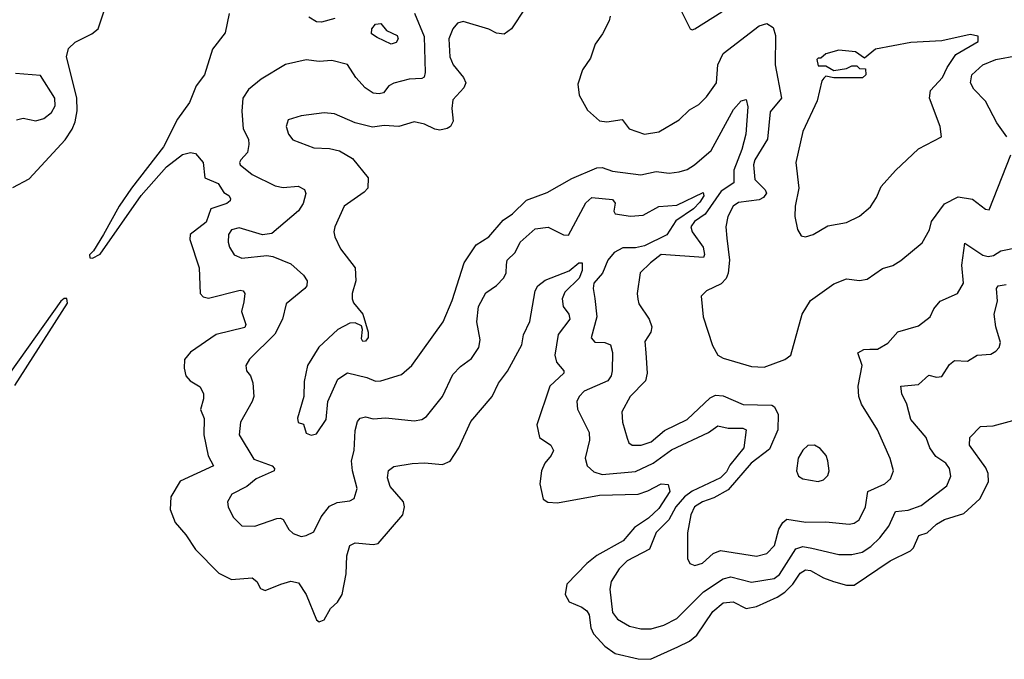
# Model space of a CAD drawing. Extents: x 1552294 to 1694791, y 811929 to 917222.
# Tile 433 of 643: x 1649042 to 1652868, y 856663 to 859150. Entities that reach past the tile are written whole.
import ezdxf

# ---------------------------------------------------------------- set-up
doc = ezdxf.new("R2010")
doc.units = 0

msp = doc.modelspace()

# ---------------------------------------------------------------- linework, layer by layer
at = {"layer": '0CON10XD'}
for points in [[(1651655, 859110), (1651665, 859114), (1651769.7, 859180.3), (1651874.8, 859275.2), (1651938.2, 859301.8), (1652005, 859341.2), (1652033, 859347), (1652037, 859357), (1652017.5, 859395), (1651975, 859420), (1651935, 859418), (1651865, 859425.6), (1651745, 859422.9), (1651637.7, 859442.3), (1651565, 859450), (1651540, 859445), (1651527.5, 859425), (1651530, 859405), (1651575, 859327.5), (1651610, 859190), (1651647.5, 859115), (1651655, 859110)], [(1649015, 858497.9), (1649079, 858531), (1649217.8, 858682.2), (1649246, 858724), (1649257.3, 858752.7), (1649265.6, 858795), (1649263.8, 858846.2), (1649223.8, 859005), (1649231.9, 859038.1), (1649257.2, 859062.8), (1649322.5, 859095), (1649346.2, 859115), (1649370, 859185)], [(1649856.1, 859173.9), (1649840.7, 859099.3), (1649791.1, 859035), (1649760.4, 858935), (1649727.6, 858892.4), (1649701.8, 858828.2), (1649655, 858763.3), (1649600.8, 858655), (1649475.8, 858495), (1649428.7, 858425), (1649366.9, 858315), (1649329.1, 858250.9), (1649313.4, 858235), (1649314.3, 858224.3), (1649325, 858222.6), (1649355, 858238.2), (1649513.5, 858466.5), (1649611.7, 858578.3), (1649675, 858625.5), (1649705, 858633.1), (1649725, 858629.1), (1649754.6, 858594.6), (1649761, 858535), (1649813.4, 858513.4), (1649835, 858478.5), (1649855, 858466.2), (1649861.2, 858455), (1649859.5, 858445), (1649846.9, 858435), (1649784.8, 858415), (1649766.8, 858363.2), (1649704.6, 858315), (1649703.3, 858295), (1649739.7, 858185), (1649743.5, 858085), (1649755, 858071.8), (1649775, 858067.7), (1649898.5, 858098.5), (1649910, 858095), (1649916.5, 858085), (1649912.4, 858052.4), (1649903.9, 858015), (1649920.9, 857965), (1649917, 857953), (1649805, 857926.1), (1649705, 857857.5), (1649681.7, 857828.3), (1649680.4, 857795), (1649687.1, 857765), (1649704.4, 857745), (1649742.7, 857722.7), (1649755.5, 857695), (1649756.4, 857675), (1649744.5, 857634.5), (1649758.9, 857598.9), (1649756.9, 857535), (1649774.4, 857454.4), (1649794.5, 857415), (1649665.4, 857355), (1649628.7, 857295), (1649626.2, 857245), (1649645.5, 857195), (1649687.3, 857147.3), (1649725, 857089.4), (1649815, 856998.2), (1649865, 856972.9), (1649945, 856979.2), (1649962.7, 856965), (1649977.8, 856937.8), (1649995, 856930), (1650056, 856955), (1650095, 856966.2), (1650125, 856960.5), (1650155.4, 856915), (1650195, 856816.2), (1650205, 856808), (1650225, 856816), (1650250.1, 856859.9), (1650276.4, 856885), (1650295.3, 856914.7), (1650310.3, 856995), (1650312.6, 857065), (1650324.7, 857105.3), (1650345, 857115.4), (1650415, 857108.5), (1650435, 857112.5), (1650531.1, 857225), (1650536.9, 857255), (1650533.6, 857275), (1650481.1, 857335), (1650471.4, 857368.6), (1650475, 857396.7), (1650495, 857412), (1650566.4, 857423.6), (1650615, 857427.3), (1650685, 857420.5), (1650715, 857433.1), (1650748.6, 857485), (1650795, 857587.1), (1650877.7, 857685), (1650903, 857737), (1650937.1, 857782.9), (1650992.8, 857885), (1650999.7, 857925), (1651024.2, 857975.8), (1651044.8, 858095.2), (1651054.6, 858115.4), (1651083.1, 858136.9), (1651176.8, 858173.2), (1651215, 858204.4), (1651228, 858205), (1651227.4, 858175), (1651215.6, 858145), (1651159.8, 858090.2), (1651150.4, 858065), (1651154.1, 858035), (1651176, 858005), (1651179.2, 857985), (1651134.1, 857925.9), (1651121.2, 857845), (1651127.9, 857817.9), (1651156.7, 857785), (1651156.5, 857775), (1651101.6, 857725), (1651051, 857575), (1651061.2, 857525), (1651105.9, 857495.9), (1651115.5, 857475), (1651107.1, 857455), (1651082, 857425), (1651069.7, 857395), (1651063.5, 857345), (1651075.6, 857285), (1651094, 857274), (1651131.8, 857271.8), (1651295, 857300.8), (1651445, 857305.2), (1651482.8, 857317.2), (1651535, 857345.3), (1651562.2, 857342.2), (1651567.9, 857315), (1651525, 857248.8), (1651485, 857210.9), (1651430.8, 857175), (1651387.2, 857122.8), (1651285, 857067), (1651245.4, 857035), (1651168.4, 856955), (1651161.1, 856915), (1651176.4, 856886.4), (1651226, 856866), (1651245, 856850.9), (1651254.1, 856835), (1651261.2, 856785), (1651271.5, 856761.5), (1651315, 856713.8), (1651355.7, 856685), (1651445.4, 856664.6), (1651492.6, 856662.6), (1651599, 856711), (1651645, 856733.6), (1651673.5, 856756.5), (1651735, 856848.7), (1651775, 856882.5), (1651814.1, 856885.9), (1651865, 856860.9), (1651905, 856868.6), (1651985, 856904.2), (1652015, 856924), (1652046.2, 856955), (1652075, 856998.1), (1652095, 857011.1), (1652115, 857007.4), (1652165, 856978.9), (1652204.7, 856965.3), (1652255, 856951.6), (1652285, 856951.3), (1652424.8, 857045.2), (1652503.8, 857085), (1652515, 857095.6), (1652535.9, 857144.1), (1652568.2, 857155), (1652605, 857188.8), (1652635, 857205.9), (1652710.3, 857229.7), (1652773.5, 857286.5), (1652806.6, 857353.4), (1652805.4, 857385), (1652796.8, 857406.8), (1652732.5, 857495), (1652733.8, 857525), (1652775, 857568), (1652825, 857570), (1652935, 857600.6)], [(1650576, 859175), (1650613, 859085), (1650617.2, 858945), (1650613.1, 858926.9), (1650605, 858920.9), (1650555, 858918.8), (1650495, 858903.6), (1650476.7, 858893.3), (1650455, 858866.2), (1650438.1, 858861.9), (1650415, 858864), (1650384.8, 858884.8), (1650348, 858925), (1650315.2, 858975.2), (1650255, 858991.7), (1650205, 858987.5), (1650155, 858993.5), (1650075, 858975.8), (1649980.6, 858919.4), (1649931, 858879), (1649908.3, 858845), (1649905.2, 858794.8), (1649910, 858725), (1649931.2, 858685), (1649932.4, 858665), (1649926.7, 858633.3), (1649900.5, 858605), (1649895.6, 858595), (1649898.9, 858585), (1649945, 858548.2), (1650035, 858504.5), (1650065, 858497.9), (1650123.2, 858503.2), (1650149.1, 858489.1), (1650154.2, 858474.2), (1650143.6, 858435), (1650125, 858406.7), (1650020.9, 858319.1), (1649985, 858313.1), (1649895, 858340.4), (1649865, 858332.5), (1649853.3, 858315), (1649852.2, 858285), (1649856.9, 858265), (1649875.5, 858235.5), (1649905, 858222.2), (1650002.4, 858232.4), (1650025, 858228.9), (1650095, 858200), (1650145, 858156.9), (1650158.9, 858135), (1650157.5, 858115), (1650149.6, 858105), (1650077.3, 858045), (1650063.4, 857985), (1650033.4, 857926.6), (1649935, 857830), (1649920, 857805), (1649923.1, 857785), (1649938.1, 857765), (1649947.8, 857737.8), (1649951.2, 857685), (1649945.4, 857665), (1649899.5, 857585), (1649894.3, 857535), (1649951.1, 857441.1), (1650023.3, 857415), (1650032.3, 857405), (1650030, 857395), (1649960, 857365), (1649925, 857334.4), (1649866, 857305), (1649848.6, 857275), (1649851.4, 857255), (1649870.8, 857215), (1649905, 857181.9), (1649955, 857180), (1650040.3, 857209.7)], [(1651005.6, 859195), (1650953.1, 859115), (1650925, 859094.4), (1650895, 859097.5), (1650865, 859112.9), (1650765, 859142.5), (1650742.9, 859137.1), (1650725, 859114.3), (1650708.9, 859075), (1650713.8, 859005), (1650726.2, 858975), (1650766.7, 858925), (1650775.6, 858905), (1650767.1, 858885), (1650725, 858838.8), (1650720.9, 858805), (1650725.7, 858755), (1650715.6, 858734.4), (1650703, 858727), (1650675, 858720.8), (1650655, 858724.2), (1650615, 858744.2), (1650575, 858752.2), (1650515, 858734.5), (1650458, 858738), (1650412.1, 858732.1), (1650345, 858749.5), (1650265, 858784.2), (1650225, 858788.1), (1650135, 858775.7), (1650085, 858760), (1650076.7, 858735), (1650086.7, 858705), (1650103.4, 858683.4), (1650185, 858651.4), (1650245, 858649.2), (1650285, 858640), (1650335, 858610), (1650395.7, 858535), (1650394.5, 858495.5), (1650380.3, 858479.7), (1650303.1, 858425), (1650265.7, 858345), (1650262.9, 858325), (1650265.7, 858305), (1650288.9, 858258.9), (1650345.5, 858185), (1650348.2, 858135), (1650333.1, 858085), (1650333.1, 858065), (1650339.1, 858049.1), (1650375.3, 858005), (1650395.7, 857935), (1650395.8, 857914.2), (1650385, 857900), (1650375, 857898.8), (1650369.5, 857909.5), (1650374.4, 857945), (1650369.5, 857959.5), (1650345, 857971.8), (1650325, 857969.7), (1650278, 857945), (1650204, 857876), (1650159.6, 857805), (1650147.4, 857742.6), (1650145.5, 857684.5), (1650120.8, 857600.8), (1650124.2, 857584.2), (1650145, 857577.5), (1650155, 857542), (1650175, 857534.2), (1650195, 857539.2), (1650232.5, 857595), (1650239.7, 857665), (1650278, 857752), (1650315, 857776.8), (1650391.2, 857758.8), (1650425, 857744.5), (1650445, 857745.4), (1650525, 857770), (1650565.3, 857804.7), (1650687.9, 857975), (1650722.6, 858057.4), (1650769.2, 858205), (1650815.4, 858274.6), (1650865, 858305.6), (1650920.2, 858369.8), (1650957.3, 858395), (1651011.2, 858448.8), (1651091.7, 858478.3), (1651187.4, 858532.6), (1651285, 858573.5), (1651305, 858574.7), (1651345, 858560.7), (1651455, 858547.3), (1651515, 858559.4), (1651565, 858553.3), (1651605, 858558), (1651635, 858567.2), (1651663.8, 858586.1), (1651728.9, 858641.1), (1651815, 858800.6), (1651845, 858834.2), (1651865, 858840), (1651871.5, 858811.5), (1651862.9, 858705), (1651847.7, 858645), (1651816.5, 858565), (1651816.6, 858515), (1651767.4, 858482.6), (1651705.7, 858394.3), (1651664, 858365), (1651650.3, 858345), (1651655.2, 858325.2), (1651697.9, 858265), (1651703.4, 858236.6), (1651698.9, 858225), (1651535, 858236.4), (1651492.5, 858205), (1651453.1, 858165), (1651441.1, 858085), (1651443.4, 858063.4), (1651448.1, 858045), (1651487.5, 857985), (1651498.2, 857955), (1651494.5, 857935), (1651471.2, 857898.8), (1651475.5, 857854.5), (1651480.4, 857775), (1651474.2, 857745.8), (1651414.5, 857685), (1651381.5, 857625), (1651384.5, 857585), (1651402.2, 857522.2), (1651408.6, 857505), (1651421.2, 857495), (1651456.7, 857495), (1651495, 857508.1), (1651547.4, 857552.6), (1651635.2, 857594.8), (1651725, 857680), (1651745, 857690), (1651775, 857687.8), (1651853.6, 857653.6), (1651965, 857651.2), (1651975.4, 857645), (1651988.8, 857615), (1651987.8, 857555), (1651955, 857479.3), (1651884.4, 857425), (1651795, 857321.5), (1651739.6, 857290.4), (1651694.6, 857275), (1651664.1, 857255), (1651649.2, 857225), (1651636.9, 857155), (1651637.1, 857055), (1651646.2, 857035), (1651665, 857027.1), (1651695, 857036.7), (1651736.2, 857073.8), (1651764.7, 857085.3), (1651905, 857064.2), (1651945, 857073.6), (1651974.7, 857105), (1651991.2, 857168.8), (1652006.7, 857195), (1652022.9, 857207.1), (1652096.3, 857196.4), (1652175, 857197.8), (1652265, 857188.2), (1652285, 857191.5), (1652303.5, 857205), (1652328.9, 857255), (1652338.1, 857315), (1652404.2, 857345), (1652425.7, 857365), (1652437.1, 857395), (1652425, 857443.3), (1652375.6, 857555), (1652313.3, 857655), (1652302.2, 857685), (1652300, 857725), (1652315.5, 857805), (1652299.4, 857855), (1652322.2, 857867.8), (1652345, 857868.8)], [(1650266.6, 859155), (1650215, 859140.2), (1650195, 859141.8), (1650165, 859160)], [(1651335.9, 859164.1), (1651332.5, 859145), (1651306, 859095), (1651277.5, 859055), (1651259.3, 859000.7), (1651229.2, 858955), (1651211.2, 858898.8), (1651215.9, 858855.9), (1651247.7, 858797.7), (1651295, 858756.7), (1651323.1, 858753.1), (1651382.3, 858762.3), (1651410, 858725), (1651470, 858705), (1651525, 858713.5), (1651605, 858760.6), (1651645, 858800), (1651680.3, 858819.7), (1651710.5, 858849.5), (1651748.9, 858905), (1651754.1, 858975), (1651775, 859019.1), (1651915, 859126.5), (1651945, 859135.5), (1651969.8, 859119.8), (1651978.4, 859088.4), (1651978.1, 858975), (1652002.7, 858845), (1651958, 858792), (1651948, 858685), (1651898.4, 858605), (1651893.1, 858585), (1651898.2, 858528.2), (1651938.5, 858488.5), (1651944, 858475), (1651931.7, 858458.3), (1651915, 858449.3), (1651835, 858439.7), (1651814.5, 858425), (1651793.5, 858385), (1651785.5, 858345), (1651789.9, 858299.9), (1651799.7, 858215), (1651795.3, 858164.7), (1651786.7, 858143.3), (1651767.8, 858122.2), (1651711.2, 858095), (1651690, 858075), (1651697.5, 857995), (1651733.4, 857883.4), (1651755, 857846), (1651775, 857834.3), (1651885, 857801.4), (1651935, 857799.4), (1652015, 857828), (1652038, 857845), (1652081.9, 858005), (1652115, 858058.6), (1652205, 858122.5), (1652255, 858142), (1652305, 858136.2), (1652335, 858141.2), (1652395, 858183.1), (1652435, 858194.3), (1652466.3, 858213.7), (1652548.3, 858281.7), (1652577, 858333), (1652584.6, 858365.4), (1652635.9, 858434.1), (1652688.6, 858461.4), (1652745, 858451.5), (1652795, 858413.3), (1652809.3, 858410.7), (1652892.9, 858625)], [(1650485, 859055.4), (1650430.4, 859080.4), (1650409.2, 859095), (1650409.6, 859115), (1650425, 859132.2), (1650445.2, 859135.2), (1650467.5, 859107.5), (1650508.9, 859088.9), (1650512.9, 859075), (1650505, 859061.2), (1650485, 859055.4)], [(1652095, 858305.8), (1652125, 858314.4), (1652181.7, 858348.3), (1652255, 858361.1), (1652305, 858385.7), (1652347.7, 858422.3), (1652371.4, 858458.6), (1652389.1, 858500.9), (1652445, 858564), (1652535, 858648), (1652623.3, 858695), (1652619.2, 858735), (1652577.1, 858845), (1652581.4, 858875), (1652628.1, 858925), (1652645.8, 858964.2), (1652680, 859015), (1652766, 859065), (1652765.9, 859085.9), (1652735, 859092), (1652625, 859068), (1652505, 859061.4), (1652367.5, 859035), (1652325, 859000), (1652290, 859025), (1652225, 859031.2), (1652175, 859017.5), (1652155, 859000), (1652145, 859000), (1652140, 858995), (1652145, 858970), (1652175, 858970), (1652205, 858952.5), (1652255, 858960), (1652275, 858970), (1652295, 858970), (1652305, 858960), (1652328.3, 858958.3), (1652330, 858935), (1652316.4, 858923.6), (1652205, 858923.3), (1652175, 858930), (1652167, 858923), (1652158.3, 858911.7), (1652141.2, 858835), (1652084.5, 858715), (1652058.1, 858595), (1652069.4, 858495), (1652055.6, 858425), (1652054.5, 858384.5), (1652064.3, 858334.3), (1652079.2, 858309.2), (1652095, 858305.8)], [(1652877.9, 858695), (1652839.3, 858749.3), (1652795, 858833.3), (1652749.6, 858879.6), (1652736.8, 858905), (1652742, 858935), (1652785, 858974.2), (1652835, 858995.7), (1652918.6, 859011.4)], [(1649029.8, 858760.2), (1649055, 858766.5), (1649105, 858756.7), (1649135, 858765.6), (1649165, 858788.6), (1649179.1, 858815), (1649178.2, 858845), (1649122.4, 858932.4), (1649025, 858940.2)], [(1650040.3, 857209.7), (1650055, 857212), (1650065, 857206), (1650087, 857167), (1650105, 857152.5), (1650135, 857140.6), (1650155, 857144.3), (1650185, 857158), (1650212.9, 857217.1), (1650245, 857258.8), (1650275, 857272.5), (1650325, 857278.5), (1650341.5, 857288.5), (1650352.8, 857327.2), (1650335.2, 857395), (1650331.7, 857435), (1650341.4, 857475), (1650345, 857552.5), (1650355, 857588), (1650365, 857600), (1650385, 857605.6), (1650415, 857597.8), (1650465, 857601.2), (1650575, 857589.5), (1650605, 857595.6), (1650623, 857607), (1650685.3, 857684.7), (1650725, 857770), (1650755, 857801.1), (1650797.6, 857832.4), (1650826.4, 857875), (1650831.5, 857905), (1650818, 857975), (1650824.8, 858035.2), (1650852.6, 858087.4), (1650895, 858116.5), (1650923.6, 858146.4), (1650931.8, 858165), (1650932.9, 858197.1), (1650936.5, 858215), (1650966.7, 858245), (1650986, 858285), (1651045, 858337.1), (1651095, 858343.1), (1651155, 858313.1), (1651175, 858312.5), (1651242, 858438), (1651265, 858458.8), (1651345, 858450.3), (1651356.1, 858436.1), (1651350, 858405), (1651355.3, 858395.3), (1651415, 858385.8), (1651465, 858390.2), (1651525, 858423.9), (1651595, 858428.8), (1651698.3, 858478.3), (1651700.9, 858465), (1651685, 858440), (1651660.5, 858415), (1651591.9, 858368.1), (1651556, 858314), (1651469.9, 858270.1), (1651435, 858262.9), (1651385, 858262.9), (1651352, 858245), (1651327.4, 858215), (1651306.3, 858163.7), (1651272.5, 858125), (1651269.7, 858105), (1651276.1, 858066.1), (1651284.7, 857995), (1651262.4, 857912.4), (1651276.5, 857896.5), (1651315, 857894.5), (1651337.8, 857885), (1651345.9, 857855.9), (1651344, 857785), (1651340.8, 857765), (1651327.1, 857745), (1651234.8, 857705.2), (1651215.6, 857685), (1651206.5, 857665), (1651210, 857635), (1651255.3, 857545), (1651255.9, 857515), (1651239.1, 857445), (1651246.5, 857415), (1651272.2, 857392.2), (1651305, 857381), (1651435, 857392.4), (1651503.2, 857425), (1651575, 857477.7), (1651718.9, 857545), (1651755, 857570.5), (1651795, 857561.1), (1651851.3, 857561.3), (1651864.5, 857555), (1651856.3, 857485), (1651801.7, 857418.3), (1651788.4, 857391.6), (1651765, 857369), (1651655, 857316.1), (1651625.2, 857294.8), (1651590.9, 857255), (1651564.7, 857205.3), (1651515, 857155.4), (1651488.8, 857091.2), (1651401.8, 857045), (1651371.1, 857015), (1651340, 856965), (1651334.6, 856935.4), (1651344.8, 856845), (1651365, 856818.7), (1651411.4, 856791.4), (1651455, 856781.4), (1651495, 856781.4), (1651544.4, 856795.6), (1651595, 856821.3), (1651699.2, 856925), (1651775, 856975.8), (1651805, 856983.8), (1651885, 856962.5), (1651973.5, 856976.5), (1651995, 856992.9), (1652057.9, 857092.1), (1652085, 857101.3), (1652120, 857095), (1652225, 857070.5), (1652275, 857070), (1652315, 857078.9), (1652348.8, 857101.2), (1652384.1, 857135), (1652419.3, 857180.7), (1652445, 857237.3), (1652495, 857242.9), (1652545, 857261.1), (1652645, 857337.8), (1652660.7, 857375), (1652655.3, 857405), (1652640.8, 857425), (1652601.9, 857451.9), (1652578.4, 857485), (1652564.7, 857525), (1652504.2, 857595), (1652488.9, 857655), (1652469.2, 857695), (1652465.5, 857724.5), (1652535, 857731.2), (1652575, 857767.5), (1652605, 857759.5), (1652625, 857763.1), (1652655, 857809.2), (1652675, 857824.3), (1652725, 857822), (1652762.5, 857845), (1652815, 857849.2), (1652835, 857861.4), (1652848.1, 857875), (1652852.7, 857895), (1652835.4, 857955), (1652829.1, 858005), (1652841.1, 858055), (1652837.5, 858105), (1652844.5, 858115.5), (1652875, 858120.5)], [(1652345, 857868.8), (1652375, 857869.4), (1652415, 857892.5), (1652453.9, 857936.1), (1652535, 857959.5), (1652579.4, 857995), (1652593.8, 858026.2), (1652619.2, 858055), (1652685.6, 858085), (1652710, 858125), (1652702.4, 858195), (1652715, 858281.4), (1652785, 858234.4), (1652805, 858229), (1652826.6, 858233.4), (1652855, 858250.8), (1652925, 858265.3)], [(1649022.4, 857727.6), (1649227.8, 858047.8), (1649225, 858065.3), (1649215, 858066.4), (1649201.7, 858055), (1649005, 857777.6)], [(1652145, 857354.3), (1652165, 857360), (1652182.7, 857377.3), (1652187.5, 857395), (1652181.9, 857435), (1652175.5, 857455.5), (1652153, 857483), (1652130, 857495), (1652105, 857493.8), (1652085, 857476.2), (1652067.1, 857445), (1652060, 857395), (1652068.8, 857375), (1652085, 857364.2), (1652145, 857354.3)]]:
    msp.add_lwpolyline(points, dxfattribs=at)

doc.saveas('drawing.dxf')
